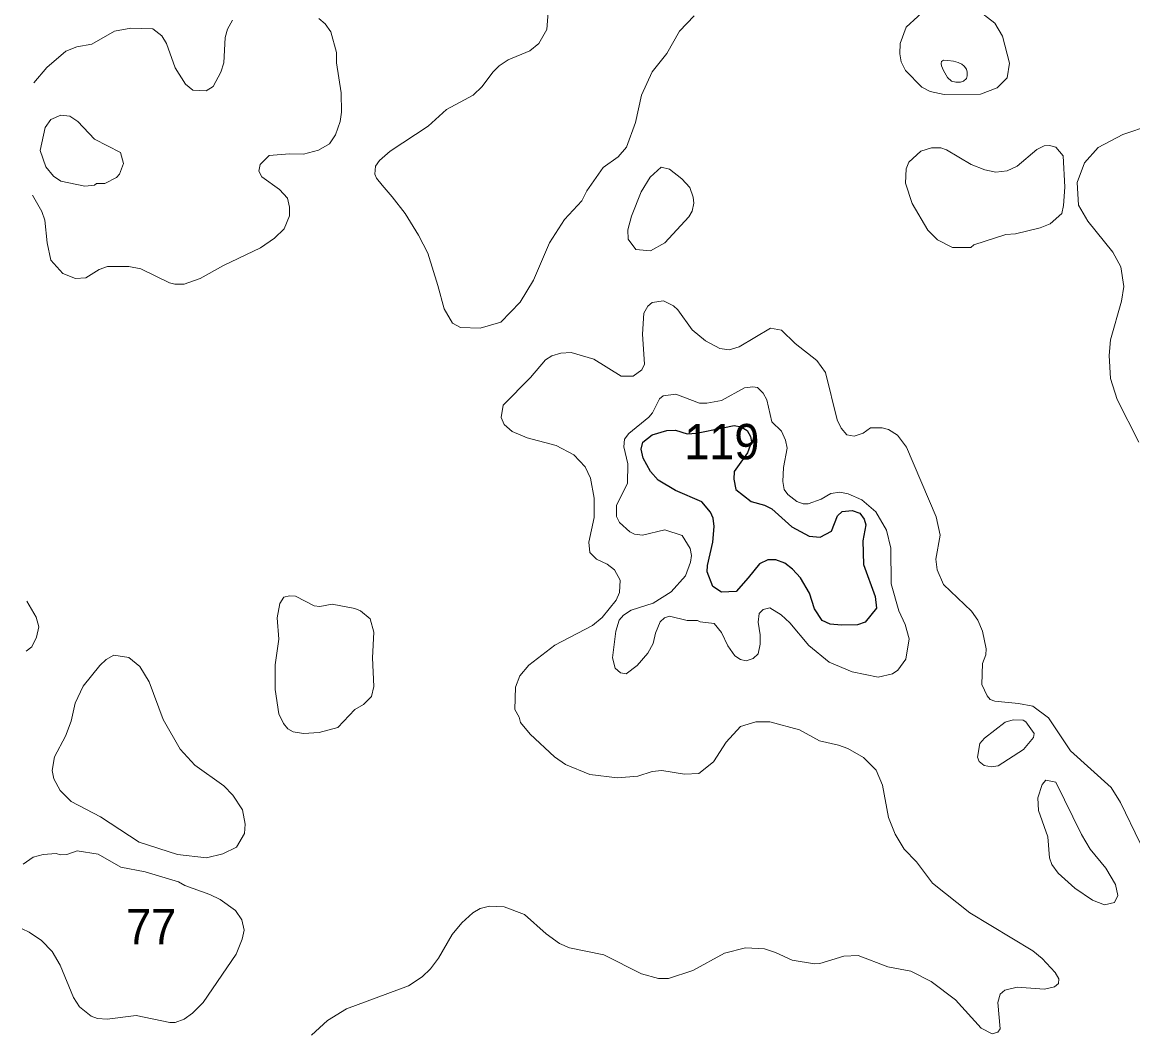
# Model space of a CAD drawing. Extents: x 673.6 to 698.9, y 7012 to 7040.1.
# Drawn here: x 673.78 to 676.293, y 7022.01 to 7024.299 of the extents above; entities that cross this region are included whole.
import ezdxf

# ---------------------------------------------------------------- set-up
doc = ezdxf.new("R2010")
doc.units = 0
doc.header["$LTSCALE"] = 0.032
doc.layers.add('1', color=7, linetype='Continuous', lineweight=25)
doc.layers.add('2', color=7, linetype='Continuous', lineweight=13)
doc.layers.add('21', color=7, linetype='Continuous')

msp = doc.modelspace()

# ---------------------------------------------------------------- linework, layer by layer
at = {"layer": '1'}
msp.add_lwpolyline([(675.2844, 7023.3689), (675.3055, 7023.3701), (675.3651, 7023.3819), (675.3913, 7023.3871), (675.4071, 7023.3841), (675.4206, 7023.3758), (675.4277, 7023.3626), (675.4299, 7023.3501), (675.4212, 7023.3253), (675.3911, 7023.2833), (675.3902, 7023.2659), (675.3951, 7023.2427), (675.4291, 7023.2156), (675.46, 7023.207), (675.4761, 7023.199), (675.5214, 7023.158), (675.561, 7023.1371), (675.5854, 7023.1351), (675.6113, 7023.1482), (675.6245, 7023.1831), (675.6352, 7023.193), (675.658, 7023.1955), (675.675, 7023.1892), (675.6851, 7023.1758), (675.6892, 7023.1625), (675.682, 7023.1269), (675.6834, 7023.0732), (675.7097, 7023.0004), (675.7131, 7022.974), (675.6873, 7022.9429), (675.6704, 7022.9368), (675.6342, 7022.9359), (675.608, 7022.9379), (675.5903, 7022.9465), (675.573, 7022.973), (675.5612, 7023.0079), (675.5414, 7023.0426), (675.523, 7023.0627), (675.5053, 7023.0761), (675.4851, 7023.0837), (675.467, 7023.0837), (675.4486, 7023.0747), (675.4228, 7023.0429), (675.3955, 7023.0122), (675.3623, 7023.0103), (675.3426, 7023.023), (675.3301, 7023.0568), (675.3304, 7023.0705), (675.3424, 7023.1232), (675.3457, 7023.1591), (675.3433, 7023.1775), (675.3375, 7023.1914), (675.3178, 7023.2144), (675.2585, 7023.2407), (675.2188, 7023.2635), (675.202, 7023.2835), (675.1853, 7023.3135), (675.1806, 7023.3338), (675.1847, 7023.3497), (675.2057, 7023.3665), (675.2389, 7023.3758), (675.258, 7023.3771)], close=True, dxfattribs=at)
at = {"layer": '2'}
for points in [[(675.9483, 7024.1365), (675.9862, 7024.1506), (676.0087, 7024.1734), (676.0139, 7024.2063), (675.9981, 7024.2674), (675.9805, 7024.297), (675.9376, 7024.3306), (675.922, 7024.3573), (675.9118, 7024.3857), (675.8937, 7024.4047), (675.881, 7024.4051), (675.8661, 7024.3951), (675.8327, 7024.3359), (675.7803, 7024.2882), (675.7664, 7024.2512), (675.7658, 7024.2274), (675.769, 7024.21), (675.7789, 7024.1898), (675.8153, 7024.1526), (675.8344, 7024.1424), (675.8665, 7024.1357)], [(675.8747, 7024.213), (675.8648, 7024.2132), (675.8602, 7024.2106), (675.859, 7024.2062), (675.8602, 7024.2003), (675.8644, 7024.19), (675.8735, 7024.1743), (675.8829, 7024.1659), (675.8925, 7024.1636), (675.9028, 7024.1638), (675.9098, 7024.1661), (675.9164, 7024.172), (675.9183, 7024.1779), (675.9185, 7024.1863), (675.9166, 7024.1928), (675.9117, 7024.2001), (675.9061, 7024.2043), (675.8979, 7024.2083), (675.8869, 7024.2114)], [(673.9485, 7023.9342), (673.9436, 7023.9309), (673.9222, 7023.9286), (673.8678, 7023.9397), (673.851, 7023.9515), (673.834, 7023.9719), (673.8207, 7024.0088), (673.8322, 7024.0614), (673.8447, 7024.079), (673.8678, 7024.0888), (673.8882, 7024.0867), (673.9058, 7024.075), (673.9436, 7024.0346), (674.0023, 7024.0045), (674.0097, 7023.9797), (674.0002, 7023.9559), (673.9937, 7023.9483), (673.9671, 7023.9349)], [(675.983, 7023.9598), (676.0085, 7023.9634), (676.0313, 7023.9734), (676.0758, 7024.0117), (676.0927, 7024.0199), (676.1043, 7024.0206), (676.1188, 7024.0165), (676.1352, 7023.9968), (676.1388, 7023.9262), (676.1364, 7023.885), (676.1321, 7023.867), (676.1062, 7023.8434), (676.0836, 7023.8343), (676.0274, 7023.8211), (676.0054, 7023.8191), (675.9329, 7023.7962), (675.9261, 7023.79), (675.8853, 7023.7895), (675.8507, 7023.8075), (675.829, 7023.8289), (675.7935, 7023.8895), (675.7789, 7023.9351), (675.7805, 7023.9677), (675.7865, 7023.983), (675.8136, 7024.0077), (675.8372, 7024.0149), (675.8587, 7024.0149), (675.8713, 7024.0106), (675.9275, 7023.9775), (675.9584, 7023.9654)], [(675.2887, 7023.8594), (675.2959, 7023.8717), (675.2997, 7023.89), (675.2986, 7023.9034), (675.2907, 7023.9253), (675.2729, 7023.9448), (675.2445, 7023.9667), (675.2261, 7023.9713), (675.2011, 7023.9489), (675.1808, 7023.9157), (675.159, 7023.8605), (675.1502, 7023.8296), (675.1512, 7023.8084), (675.1683, 7023.7852), (675.2019, 7023.7824), (675.234, 7023.8004)], [(674.3605, 7022.9041), (674.3523, 7022.8462), (674.3524, 7022.7902), (674.361, 7022.7357), (674.3717, 7022.7132), (674.3813, 7022.7013), (674.3936, 7022.6944), (674.4167, 7022.6909), (674.4522, 7022.6934), (674.494, 7022.7045), (674.5329, 7022.745), (674.5523, 7022.7569), (674.5707, 7022.7749), (674.5759, 7022.7969), (674.5725, 7022.8622), (674.5758, 7022.9197), (674.5676, 7022.9504), (674.5459, 7022.9684), (674.5331, 7022.9736), (674.4813, 7022.9835), (674.4532, 7022.9778), (674.4404, 7022.9793), (674.3983, 7023.0016), (674.3853, 7023.0024), (674.3721, 7022.9991), (674.3634, 7022.9849), (674.3574, 7022.9526)], [(674.1975, 7022.4102), (674.2339, 7022.4185), (674.2654, 7022.434), (674.2832, 7022.4646), (674.2848, 7022.4863), (674.2789, 7022.5187), (674.2567, 7022.5516), (674.2364, 7022.5726), (674.1707, 7022.6194), (674.1375, 7022.6558), (674.0991, 7022.7225), (674.0677, 7022.808), (674.0466, 7022.8422), (674.0214, 7022.8625), (673.9877, 7022.8682), (673.9702, 7022.8586), (673.9556, 7022.8449), (673.9178, 7022.7981), (673.9001, 7022.7593), (673.8908, 7022.7185), (673.8784, 7022.6851), (673.8534, 7022.6381), (673.8478, 7022.6076), (673.8514, 7022.5884), (673.8658, 7022.5618), (673.8911, 7022.5369), (673.9575, 7022.5022), (674.0446, 7022.4455), (674.1318, 7022.4174)], [(676.0456, 7022.6545), (676.0682, 7022.6818), (676.0696, 7022.691), (676.051, 7022.7177), (676.0447, 7022.7213), (676.0221, 7022.7222), (676.0043, 7022.7163), (675.9571, 7022.6803), (675.9467, 7022.6683), (675.9417, 7022.6378), (675.9451, 7022.6275), (675.9566, 7022.6186), (675.9733, 7022.6155), (675.9886, 7022.6177)], [(676.0797, 7022.5169), (676.078, 7022.5455), (676.0877, 7022.5756), (676.0964, 7022.5857), (676.1185, 7022.5811), (676.1766, 7022.4625), (676.1966, 7022.4295), (676.2316, 7022.3862), (676.2537, 7022.3499), (676.2587, 7022.3245), (676.2516, 7022.3091), (676.2291, 7022.3033), (676.2019, 7022.3143), (676.1615, 7022.3413), (676.1239, 7022.3753), (676.1099, 7022.3947), (676.1045, 7022.4095), (676.101, 7022.4576)]]:
    msp.add_lwpolyline(points, close=True, dxfattribs=at)
for points in [[(673.8032, 7023.9082), (673.8033, 7023.9081), (673.8247, 7023.871), (673.8311, 7023.852), (673.8367, 7023.8002), (673.8448, 7023.761), (673.8723, 7023.7307), (673.9004, 7023.7199), (673.9244, 7023.7216), (673.9546, 7023.7403), (673.973, 7023.747), (674.0216, 7023.747), (674.0485, 7023.7419), (674.1132, 7023.7099), (674.1252, 7023.7068), (674.1463, 7023.707), (674.1827, 7023.7197), (674.2356, 7023.7494), (674.3197, 7023.789), (674.3511, 7023.8107), (674.3726, 7023.8322), (674.3851, 7023.8616), (674.3851, 7023.8813), (674.3802, 7023.9013), (674.3621, 7023.9211), (674.3227, 7023.9498), (674.3154, 7023.9622), (674.3186, 7023.9775), (674.339, 7023.9977), (674.3852, 7024.0016), (674.4166, 7024.0007), (674.4506, 7024.0098), (674.4754, 7024.0239), (674.489, 7024.0443), (674.4998, 7024.0749), (674.5027, 7024.0958), (674.5017, 7024.1393), (674.491, 7024.2074), (674.4911, 7024.2309), (674.4788, 7024.2771), (674.4657, 7024.2952), (674.4516, 7024.3077)], [(674.2561, 7024.3041), (674.2448, 7024.2838), (674.2395, 7024.2645), (674.2364, 7024.2077), (674.2297, 7024.1863), (674.2119, 7024.154), (674.1961, 7024.1439), (674.1666, 7024.1456), (674.1495, 7024.1595), (674.1266, 7024.196), (674.107, 7024.2513), (674.0959, 7024.2687), (674.0759, 7024.2844), (674.0259, 7024.2861), (673.9893, 7024.2787), (673.9375, 7024.2496), (673.9039, 7024.2433), (673.8791, 7024.2334), (673.836, 7024.197), (673.8067, 7024.1619)], [(674.9703, 7024.322), (674.9671, 7024.2826), (674.9494, 7024.2513), (674.9289, 7024.2346), (674.8794, 7024.2143), (674.8595, 7024.2009), (674.8448, 7024.1864), (674.821, 7024.154), (674.8004, 7024.134), (674.7405, 7024.1021), (674.6988, 7024.0639), (674.613, 7024.0078), (674.5886, 7023.9866), (674.5792, 7023.9737), (674.5783, 7023.956), (674.5816, 7023.9463), (674.5943, 7023.9307), (674.6174, 7023.9045), (674.6466, 7023.867), (674.6766, 7023.8175), (674.6976, 7023.7771), (674.7209, 7023.7036), (674.7351, 7023.6511), (674.7537, 7023.619), (674.7715, 7023.6089), (674.8165, 7023.6073), (674.8628, 7023.6209), (674.9072, 7023.666), (674.9373, 7023.7162), (674.9729, 7023.8006), (675.0068, 7023.8531), (675.0467, 7023.895), (675.058, 7023.9181), (675.0946, 7023.9707), (675.1289, 7023.995), (675.1473, 7024.0167), (675.1676, 7024.0722), (675.181, 7024.1345), (675.2055, 7024.187), (675.2384, 7024.2284), (675.267, 7024.2792), (675.3003, 7024.3139)], [(676.4952, 7024.3146), (676.4679, 7024.2852), (676.4468, 7024.2727), (676.3895, 7024.221), (676.3818, 7024.2023), (676.3745, 7024.1688), (676.3738, 7024.1211), (676.3623, 7024.0898), (676.3326, 7024.0667), (676.2706, 7024.0454), (676.2142, 7024.0163), (676.1835, 7023.9814), (676.1668, 7023.9368), (676.1701, 7023.8859), (676.1914, 7023.8491), (676.2479, 7023.7793), (676.2661, 7023.7458)], [(676.2661, 7023.7458), (676.2727, 7023.7018), (676.2673, 7023.6684), (676.2425, 7023.5809), (676.2391, 7023.546), (676.2425, 7023.494)], [(676.3099, 7022.4428), (676.2653, 7022.5348), (676.2438, 7022.5685), (676.1519, 7022.652), (676.1024, 7022.7264), (676.067, 7022.7526), (676.034, 7022.7591), (675.9806, 7022.7639), (675.97, 7022.768), (675.9634, 7022.7758), (675.9515, 7022.8019), (675.9531, 7022.8492), (675.9604, 7022.8685), (675.9614, 7022.8826), (675.953, 7022.9227), (675.9426, 7022.9469), (675.9279, 7022.9677), (675.865, 7023.0282), (675.85, 7023.0612), (675.8471, 7023.085), (675.8568, 7023.1396), (675.8482, 7023.1812), (675.7807, 7023.3382), (675.7607, 7023.3656), (675.7402, 7023.378), (675.726, 7023.3821), (675.6997, 7023.3823), (675.6827, 7023.3698), (675.6625, 7023.3634), (675.6456, 7023.3665), (675.6333, 7023.3816), (675.6238, 7023.4003), (675.598, 7023.507), (675.5781, 7023.5343), (675.5288, 7023.5728), (675.4981, 7023.6028), (675.4731, 7023.6071), (675.4022, 7023.5652), (675.3799, 7023.5588), (675.3588, 7023.5611), (675.3263, 7023.5789), (675.2959, 7023.6037), (675.2636, 7023.6491), (675.254, 7023.6579), (675.2315, 7023.6689), (675.2052, 7023.6658), (675.1957, 7023.6573), (675.1865, 7023.6413), (675.1839, 7023.5941), (675.188, 7023.5263), (675.1822, 7023.513)], [(674.9991, 7023.5512), (674.9786, 7023.5447), (674.964, 7023.5361), (674.9303, 7023.4958), (674.8685, 7023.4331), (674.8635, 7023.4054), (674.8706, 7023.3898), (674.8891, 7023.3736), (674.9223, 7023.3592), (674.988, 7023.3419), (675.0285, 7023.3211), (675.054, 7023.2937), (675.0662, 7023.2686), (675.0746, 7023.2232), (675.0739, 7023.1795), (675.0624, 7023.1232), (675.0648, 7023.1), (675.0797, 7023.0851), (675.1034, 7023.0739), (675.1201, 7023.0611), (675.1329, 7023.0379), (675.1314, 7023.0098), (675.1244, 7022.9927), (675.0921, 7022.9534), (675.0702, 7022.9349), (674.985, 7022.8907), (674.9262, 7022.8458), (674.9064, 7022.8212), (674.8964, 7022.7959), (674.8947, 7022.745), (674.9044, 7022.7278), (674.9073, 7022.7161), (674.9298, 7022.6896), (674.9845, 7022.6382), (675.0092, 7022.6205), (675.0642, 7022.5985), (675.1267, 7022.5908), (675.1732, 7022.5942), (675.2057, 7022.6048), (675.2276, 7022.6071), (675.2787, 7022.5993), (675.3109, 7022.6007), (675.3446, 7022.6267), (675.3731, 7022.6716), (675.4051, 7022.7068), (675.4403, 7022.7173), (675.4719, 7022.7173), (675.5392, 7022.6991), (675.584, 7022.6743), (675.6273, 7022.6648), (675.6484, 7022.6568), (675.6838, 7022.6365), (675.7121, 7022.6082), (675.7263, 7022.574), (675.7401, 7022.5013), (675.7555, 7022.4632), (675.7754, 7022.4291), (675.8032, 7022.4011), (675.8399, 7022.3522), (675.9241, 7022.2854), (676.0668, 7022.1994), (676.0878, 7022.1823), (676.1174, 7022.1504), (676.1255, 7022.1359), (676.1248, 7022.126), (676.116, 7022.118), (676.0934, 7022.1125), (676.0312, 7022.1175), (676.0033, 7022.1107), (675.9925, 7022.1013), (675.9877, 7022.083), (675.9925, 7022.0233), (675.9876, 7022.0158), (675.9746, 7022.0122), (675.9497, 7022.0247), (675.8917, 7022.0884), (675.8364, 7022.1299), (675.7908, 7022.1534), (675.7388, 7022.1634), (675.6712, 7022.1887), (675.6389, 7022.1872), (675.5846, 7022.1708), (675.5731, 7022.1701), (675.5219, 7022.1782), (675.4848, 7022.1957), (675.4597, 7022.2037), (675.4163, 7022.2062), (675.3693, 7022.1945), (675.2974, 7022.1551), (675.2421, 7022.1372), (675.2198, 7022.1372), (675.1811, 7022.1479), (675.0959, 7022.1903), (675.0183, 7022.206), (674.9959, 7022.2164)], [(675.1822, 7023.513), (675.1622, 7023.4987), (675.135, 7023.4989), (675.0735, 7023.5375), (675.022, 7023.5521), (674.9991, 7023.5512)], [(675.4339, 7022.8605), (675.445, 7022.8711), (675.4501, 7022.8928), (675.4501, 7022.9142), (675.4453, 7022.943), (675.4474, 7022.9626), (675.4566, 7022.9716), (675.472, 7022.9753), (675.4972, 7022.9594), (675.5173, 7022.9411), (675.56, 7022.8901), (675.6057, 7022.8525), (675.6579, 7022.8305), (675.7169, 7022.8184), (675.7493, 7022.8258), (675.7616, 7022.834), (675.7791, 7022.8593), (675.7871, 7022.9051), (675.778, 7022.9375), (675.7634, 7022.9684), (675.7461, 7023.0296), (675.7451, 7023.1101), (675.7356, 7023.1505), (675.7117, 7023.1919), (675.6799, 7023.2195), (675.6493, 7023.2332), (675.63, 7023.2366), (675.6099, 7023.2336), (675.5879, 7023.2209), (675.5586, 7023.2104), (675.5472, 7023.2104), (675.5326, 7023.2155), (675.5127, 7023.2316), (675.5045, 7023.2429), (675.5012, 7023.261), (675.5028, 7023.2925), (675.5108, 7023.3363), (675.5075, 7023.354), (675.498, 7023.3745), (675.4765, 7023.3956), (675.4647, 7023.4456), (675.4568, 7023.4608), (675.4436, 7023.4731), (675.4334, 7023.4749), (675.4147, 7023.4725), (675.3627, 7023.4436), (675.3291, 7023.4375), (675.3125, 7023.4379), (675.2592, 7023.4585), (675.2306, 7023.4547), (675.2217, 7023.4473), (675.2063, 7023.4162), (675.1982, 7023.4062), (675.1527, 7023.3695), (675.1429, 7023.3562), (675.1413, 7023.3389), (675.1502, 7023.3007), (675.1494, 7023.2561), (675.1248, 7023.2074), (675.1248, 7023.1818), (675.1316, 7023.1683), (675.1553, 7023.1468), (675.1658, 7023.1414), (675.1835, 7023.1397), (675.234, 7023.1512), (675.2734, 7023.1388), (675.2911, 7023.1089), (675.2947, 7023.0934), (675.2923, 7023.0781), (675.2807, 7023.0473), (675.2488, 7023.0111), (675.2074, 7022.9854), (675.1576, 7022.9695), (675.1406, 7022.9582), (675.131, 7022.9475), (675.1232, 7022.9227), (675.1158, 7022.8619), (675.1214, 7022.8384), (675.1341, 7022.8282), (675.1466, 7022.8258), (675.1713, 7022.8444), (675.1957, 7022.8729), (675.2076, 7022.8946), (675.2129, 7022.9179), (675.2239, 7022.9435), (675.2335, 7022.9524), (675.2448, 7022.9564), (675.2843, 7022.9466), (675.3077, 7022.9465), (675.3141, 7022.9433), (675.3456, 7022.9399), (675.3624, 7022.9191), (675.3769, 7022.8888), (675.3927, 7022.8667), (675.405, 7022.8582)], [(676.2425, 7023.494), (676.2572, 7023.4461), (676.3069, 7023.3494)], [(673.7905, 7022.9903), (673.8116, 7022.9539), (673.818, 7022.9319), (673.8126, 7022.9084), (673.802, 7022.8871), (673.7889, 7022.8773)], [(675.405, 7022.8582), (675.4181, 7022.8555), (675.4339, 7022.8605)], [(673.7802, 7022.249), (673.7963, 7022.2417), (673.8237, 7022.2227), (673.8482, 7022.1982), (673.8664, 7022.1673), (673.8961, 7022.0939), (673.91, 7022.0732), (673.9361, 7022.0519), (673.9508, 7022.0465), (673.9723, 7022.0452), (674.0384, 7022.0533), (674.1144, 7022.0377), (674.1263, 7022.0377), (674.1463, 7022.0449), (674.1655, 7022.0587), (674.1894, 7022.0827), (674.2646, 7022.1918), (674.2782, 7022.2256), (674.2823, 7022.2465), (674.2772, 7022.2693), (674.2624, 7022.291), (674.2279, 7022.3156), (674.2045, 7022.3272), (674.1479, 7022.3471), (674.1341, 7022.3552), (674.0581, 7022.3779), (674.0032, 7022.3889), (673.9521, 7022.4181), (673.9049, 7022.4254), (673.8809, 7022.4172), (673.8669, 7022.4166), (673.8567, 7022.4199), (673.8277, 7022.4173), (673.8051, 7022.4116), (673.7822, 7022.3958)], [(674.8165, 7022.2951), (674.7994, 7022.2857), (674.7749, 7022.2631), (674.7529, 7022.2368), (674.7219, 7022.1829), (674.704, 7022.1592), (674.6852, 7022.1406), (674.654, 7022.1205), (674.514, 7022.0685), (674.4709, 7022.042), (674.4348, 7022.0092)], [(674.9959, 7022.2164), (674.9656, 7022.238), (674.9165, 7022.2819), (674.8709, 7022.2992), (674.8371, 7022.3006), (674.8165, 7022.2951)]]:
    msp.add_lwpolyline(points, dxfattribs=at)

# ---------------------------------------------------------------- texts
at = {"layer": '21', "width": 0.95}
for s, p in [('119', (675.2784, 7023.3109)), ('77', (674.0154, 7022.2144))]:
    msp.add_text(s, height=0.08, dxfattribs=at).set_placement(p)

doc.saveas('drawing.dxf')
